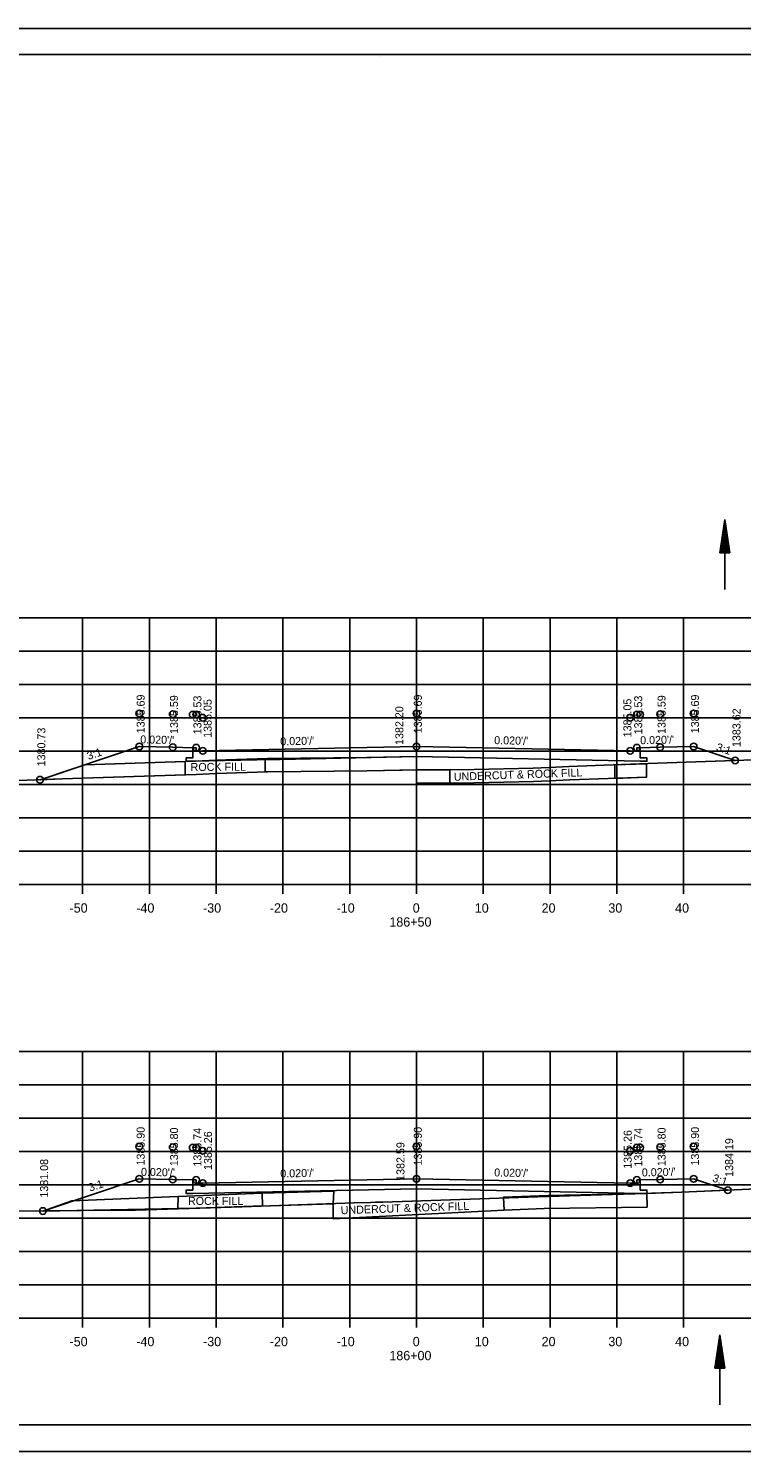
# Model space of a CAD drawing. Extents: x 1374311 to 1383814, y 384102 to 406278.
# Drawn here: x 1382582 to 1382688.7, y 399024.9 to 399238.3 of the extents above; entities that cross this region are included whole.
import ezdxf

# ---------------------------------------------------------------- set-up
doc = ezdxf.new("R2010")
doc.units = 0
for name, color, linetype in [('R_Axis', 7, 'Continuous'), ('R_Axis Annot', 7, 'Continuous'), ('R_Border', 7, 'Continuous'), ('R_Draft', 7, 'Continuous'), ('R_Exist Surface', 7, 'Continuous'), ('R_Fin Surface', 7, 'Continuous'), ('R_Grid', 7, 'Continuous'), ('R_No Plot', 7, 'Continuous'), ('R_Water', 7, 'Continuous'), ('R_Xsect Elev', 7, 'Continuous'), ('R_Xsect Slope', 7, 'Continuous')]:
    doc.layers.add(name, color=color, linetype=linetype)

msp = doc.modelspace()

# ---------------------------------------------------------------- linework, layer by layer
at = {"layer": 'R_Axis'}
for p, q in [((1382500.07, 399109.93), (1382780.07, 399109.93)), ((1382590.07, 399108.53), (1382590.07, 399109.93)), ((1382600.07, 399108.53), (1382600.07, 399109.93)), ((1382610.07, 399108.53), (1382610.07, 399109.93)), ((1382620.07, 399108.53), (1382620.07, 399109.93)), ((1382630.07, 399108.53), (1382630.07, 399109.93)), ((1382640.07, 399108.53), (1382640.07, 399109.93)), ((1382650.07, 399108.53), (1382650.07, 399109.93)), ((1382660.07, 399108.53), (1382660.07, 399109.93)), ((1382670.07, 399108.53), (1382670.07, 399109.93)), ((1382680.07, 399108.53), (1382680.07, 399109.93)), ((1382500.07, 399044.93), (1382780.07, 399044.93)), ((1382590.07, 399043.53), (1382590.07, 399044.93)), ((1382600.07, 399043.53), (1382600.07, 399044.93)), ((1382610.07, 399043.53), (1382610.07, 399044.93)), ((1382620.07, 399043.53), (1382620.07, 399044.93)), ((1382630.07, 399043.53), (1382630.07, 399044.93)), ((1382640.07, 399043.53), (1382640.07, 399044.93)), ((1382650.07, 399043.53), (1382650.07, 399044.93)), ((1382660.07, 399043.53), (1382660.07, 399044.93)), ((1382670.07, 399043.53), (1382670.07, 399044.93)), ((1382680.07, 399043.53), (1382680.07, 399044.93))]:
    msp.add_line(p, q, dxfattribs=at)
at = {"layer": 'R_Border'}
for p, q in [((1382482.07, 399234.39), (1382798.25, 399234.39)), ((1382634.59, 399234.13), (1382634.59, 399234.13)), ((1382634.59, 399234.13), (1382634.59, 399234.13)), ((1382798.25, 399028.93), (1382482.07, 399028.93))]:
    msp.add_line(p, q, dxfattribs=at)
at = {"layer": 'R_Draft'}
for p, q in [((1382685.49, 399159.68), (1382686.24, 399164.68)), ((1382685.62, 399159.68), (1382686.24, 399163.85)), ((1382686.99, 399159.68), (1382686.24, 399164.68)), ((1382686.87, 399159.68), (1382686.24, 399163.85)), ((1382685.75, 399159.68), (1382686.24, 399162.99)), ((1382685.87, 399159.68), (1382686.24, 399162.16)), ((1382686, 399159.68), (1382686.24, 399161.31)), ((1382686.74, 399159.68), (1382686.24, 399162.99)), ((1382686.62, 399159.68), (1382686.24, 399162.16)), ((1382686.49, 399159.68), (1382686.24, 399161.31)), ((1382686.99, 399159.68), (1382685.49, 399159.68)), ((1382686.13, 399159.68), (1382686.24, 399160.47)), ((1382686.36, 399159.68), (1382686.24, 399160.47)), ((1382684.76, 399037.46), (1382685.51, 399042.46)), ((1382684.89, 399037.46), (1382685.51, 399041.63)), ((1382686.26, 399037.46), (1382685.51, 399042.46)), ((1382686.14, 399037.46), (1382685.51, 399041.63)), ((1382685.02, 399037.46), (1382685.51, 399040.77)), ((1382685.14, 399037.46), (1382685.51, 399039.94)), ((1382686.01, 399037.46), (1382685.51, 399040.77)), ((1382685.89, 399037.46), (1382685.51, 399039.94)), ((1382686.26, 399037.46), (1382684.76, 399037.46)), ((1382685.27, 399037.46), (1382685.51, 399039.09)), ((1382685.4, 399037.46), (1382685.51, 399038.25)), ((1382685.76, 399037.46), (1382685.51, 399039.09)), ((1382685.63, 399037.46), (1382685.51, 399038.25))]:
    msp.add_line(p, q, dxfattribs=at)
at = {"layer": 'R_Exist Surface'}
for points in [[(1382500.07, 399122.79), (1382512.4, 399123.22), (1382517.7, 399123.39), (1382524.16, 399123.62), (1382531.17, 399123.81), (1382538.75, 399124.05), (1382541.07, 399124.14), (1382544.2, 399124.25), (1382563.78, 399124.92), (1382573.85, 399125.28), (1382586.99, 399125.78), (1382607.05, 399126.46), (1382610.07, 399126.58), (1382617.82, 399126.83), (1382632.64, 399127.01), (1382640.58, 399127.13), (1382648.69, 399127.21), (1382657.53, 399127.39), (1382659.93, 399127.5), (1382662.96, 399127.62), (1382674.78, 399128.07), (1382681.93, 399128.35), (1382694.91, 399128.78)], [(1382500.07, 399058.36), (1382500.52, 399058.38), (1382511.48, 399058.79), (1382517.18, 399058.98), (1382533.56, 399059.67), (1382535.03, 399059.72), (1382543.09, 399060.07), (1382553.2, 399060.4), (1382557.69, 399060.49), (1382575.54, 399060.92), (1382584.84, 399061.01), (1382589.8, 399061.06), (1382597.98, 399061.14), (1382601.19, 399061.23), (1382604.45, 399061.34), (1382613.98, 399061.63), (1382630.74, 399062.21), (1382633.19, 399062.29), (1382633.94, 399062.31), (1382635.04, 399062.35), (1382658.26, 399063.14), (1382667.78, 399063.42), (1382679.78, 399063.81), (1382693.3, 399064.41)]]:
    msp.add_lwpolyline(points, dxfattribs=at)
at = {"layer": 'R_Fin Surface'}
for p, q in [((1382640.07, 399129.12), (1382617.42, 399128.66)), ((1382640.07, 399129.12), (1382640.07, 399125.13)), ((1382640.07, 399127.12), (1382640.07, 399129.12)), ((1382590.41, 399127.9), (1382584.15, 399125.81)), ((1382605.45, 399128.41), (1382590.41, 399127.9)), ((1382605.45, 399128.41), (1382605.45, 399126.41)), ((1382605.45, 399126.41), (1382605.45, 399128.41)), ((1382617.42, 399128.66), (1382617.42, 399126.82)), ((1382617.42, 399128.66), (1382617.42, 399126.82)), ((1382617.82, 399126.83), (1382632.64, 399127.01)), ((1382632.64, 399127.01), (1382640.07, 399127.12)), ((1382617.42, 399126.82), (1382617.82, 399126.83)), ((1382627.71, 399063.98), (1382616.98, 399063.7)), ((1382627.61, 399062.09), (1382627.71, 399063.98)), ((1382627.61, 399062.09), (1382627.61, 399059.85))]:
    msp.add_line(p, q, dxfattribs=at)
for points in [[(1382583.68, 399125.66), (1382583.69, 399125.66), (1382598.56, 399130.62), (1382598.57, 399130.62), (1382603.56, 399130.52), (1382603.56, 399130.52), (1382606.56, 399130.46), (1382607.06, 399130.46), (1382607.06, 399130.46), (1382607.06, 399130.46), (1382607.07, 399129.96), (1382608.07, 399129.98), (1382608.07, 399129.98), (1382608.1, 399129.98), (1382640.07, 399130.62), (1382640.1, 399130.62), (1382672.07, 399129.98), (1382672.07, 399129.98), (1382673.07, 399129.96), (1382673.07, 399129.96), (1382673.08, 399130.46), (1382673.58, 399130.46), (1382673.58, 399130.46), (1382673.58, 399130.46), (1382676.58, 399130.52), (1382681.58, 399130.62), (1382681.58, 399130.62), (1382687.79, 399128.55), (1382687.8, 399128.55)], [(1382590.41, 399127.9), (1382606.98, 399128.46), (1382610, 399128.57), (1382617.78, 399128.83), (1382632.61, 399129.01), (1382640.07, 399129.12)], [(1382673.58, 399130.46), (1382673.59, 399128.93), (1382674.59, 399128.93), (1382674.58, 399128.43), (1382673.58, 399128.45), (1382640.07, 399129.12), (1382606.56, 399128.45), (1382605.56, 399128.43), (1382605.57, 399128.93), (1382606.57, 399128.93), (1382606.56, 399130.46)], [(1382640.07, 399125.13), (1382648.72, 399125.21), (1382657.6, 399125.39), (1382660.01, 399125.5), (1382663.03, 399125.62), (1382674.53, 399126.06), (1382674.52, 399128.06)], [(1382584.18, 399125.68), (1382586.99, 399125.78), (1382605.45, 399126.41)], [(1382617.42, 399126.82), (1382617.42, 399126.82)], [(1382584.1, 399061), (1382598.56, 399065.82), (1382598.56, 399065.82), (1382598.56, 399065.82), (1382603.56, 399065.72), (1382606.56, 399065.66), (1382606.56, 399065.66), (1382607.06, 399065.66), (1382607.06, 399065.66), (1382607.06, 399065.66), (1382607.07, 399065.16), (1382608.07, 399065.18), (1382608.07, 399065.18), (1382640.06, 399065.82), (1382640.07, 399065.82), (1382640.08, 399065.82), (1382672.07, 399065.18), (1382672.07, 399065.18), (1382673.07, 399065.16), (1382673.08, 399065.66), (1382673.08, 399065.66), (1382673.08, 399065.66), (1382673.58, 399065.66), (1382676.58, 399065.72), (1382676.58, 399065.72), (1382681.58, 399065.82), (1382681.58, 399065.82), (1382686.7, 399064.12), (1382686.7, 399064.12)], [(1382673.58, 399065.66), (1382673.59, 399064.14), (1382674.59, 399064.13), (1382674.58, 399063.63), (1382673.58, 399063.65), (1382640.07, 399064.32), (1382606.56, 399063.65), (1382605.56, 399063.63), (1382605.57, 399064.13), (1382606.57, 399064.14), (1382606.56, 399065.66)], [(1382616.98, 399063.7), (1382617.02, 399061.76), (1382604.33, 399061.35), (1382604.38, 399063.17), (1382588.45, 399062.54)], [(1382616.98, 399063.7), (1382604.38, 399063.17), (1382616.98, 399063.7)], [(1382588.45, 399062.54), (1382584.1, 399061), (1382607.02, 399061.42), (1382627.61, 399062.09)], [(1382627.61, 399059.85), (1382653.19, 399061.12)]]:
    msp.add_lwpolyline(points, dxfattribs=at)
for points in [[(1382640.07, 399125.13), (1382640.07, 399127.12), (1382645.08, 399127.16), (1382645.08, 399125.14)], [(1382669.78, 399127.87), (1382669.78, 399125.86), (1382674.53, 399126.06), (1382674.52, 399128.06)], [(1382653.11, 399063.04), (1382653.19, 399061.12), (1382659.18, 399061.4), (1382674.61, 399061.6), (1382674.58, 399063.64), (1382659.81, 399063.33), (1382653.12, 399063.08)]]:
    msp.add_lwpolyline(points, close=True, dxfattribs=at)
msp.add_arc((1382583.68, 399125.66), 0.5, 2.1909, 18.4349, dxfattribs=at)
at = {"layer": 'R_Grid'}
for p, q in [((1382500.07, 399149.93), (1382780.07, 399149.93)), ((1382590.07, 399109.93), (1382590.07, 399149.93)), ((1382600.07, 399109.93), (1382600.07, 399149.93)), ((1382610.07, 399109.93), (1382610.07, 399149.93)), ((1382620.07, 399109.93), (1382620.07, 399149.93)), ((1382630.07, 399109.93), (1382630.07, 399149.93)), ((1382640.07, 399109.93), (1382640.07, 399149.93)), ((1382650.07, 399109.93), (1382650.07, 399149.93)), ((1382660.07, 399109.93), (1382660.07, 399149.93)), ((1382670.07, 399109.93), (1382670.07, 399149.93)), ((1382680.07, 399109.93), (1382680.07, 399149.93)), ((1382500.07, 399144.93), (1382780.07, 399144.93)), ((1382500.07, 399139.93), (1382780.07, 399139.93)), ((1382500.07, 399134.93), (1382780.07, 399134.93)), ((1382500.07, 399129.93), (1382780.07, 399129.93)), ((1382500.07, 399124.93), (1382780.07, 399124.93)), ((1382500.07, 399119.93), (1382780.07, 399119.93)), ((1382500.07, 399114.93), (1382780.07, 399114.93)), ((1382500.07, 399109.93), (1382780.07, 399109.93)), ((1382500.07, 399084.93), (1382780.07, 399084.93)), ((1382590.07, 399044.93), (1382590.07, 399084.93)), ((1382600.07, 399044.93), (1382600.07, 399084.93)), ((1382610.07, 399044.93), (1382610.07, 399084.93)), ((1382620.07, 399044.93), (1382620.07, 399084.93)), ((1382630.07, 399044.93), (1382630.07, 399084.93)), ((1382640.07, 399044.93), (1382640.07, 399084.93)), ((1382650.07, 399044.93), (1382650.07, 399084.93)), ((1382660.07, 399044.93), (1382660.07, 399084.93)), ((1382670.07, 399044.93), (1382670.07, 399084.93)), ((1382680.07, 399044.93), (1382680.07, 399084.93)), ((1382500.07, 399079.93), (1382780.07, 399079.93)), ((1382500.07, 399074.93), (1382780.07, 399074.93)), ((1382500.07, 399069.93), (1382780.07, 399069.93)), ((1382500.07, 399064.93), (1382780.07, 399064.93)), ((1382500.07, 399059.93), (1382780.07, 399059.93)), ((1382500.07, 399054.93), (1382780.07, 399054.93)), ((1382500.07, 399049.93), (1382780.07, 399049.93)), ((1382500.07, 399044.93), (1382780.07, 399044.93))]:
    msp.add_line(p, q, dxfattribs=at)
at = {"layer": 'R_No Plot'}
for p, q in [((1382469.67, 399238.28), (1382803, 399238.28)), ((1382469.67, 399024.95), (1382803, 399024.95))]:
    msp.add_line(p, q, dxfattribs=at)
for points in [[(1382469.66, 399238.28), (1382803, 399238.28), (1382803, 399024.94), (1382469.66, 399024.94)], [(1382715.99, 399234.39), (1382715.99, 399224.51), (1382751.72, 399224.51), (1382751.72, 399221.59), (1382774.92, 399221.59), (1382774.92, 399197.25), (1382798.25, 399197.25), (1382798.25, 399028.93), (1382482.07, 399028.93), (1382482.07, 399234.39)], [(1382583.68, 399125.66), (1382586.99, 399125.78), (1382607.05, 399126.46), (1382610.07, 399126.58), (1382617.82, 399126.83), (1382632.64, 399127.01), (1382640.58, 399127.13), (1382648.69, 399127.21), (1382657.53, 399127.39), (1382659.93, 399127.5), (1382662.96, 399127.62), (1382674.78, 399128.07), (1382681.93, 399128.35), (1382687.8, 399128.55), (1382687.79, 399128.55), (1382681.58, 399130.62), (1382681.58, 399130.62), (1382676.58, 399130.52), (1382673.58, 399130.46), (1382673.58, 399130.46), (1382673.59, 399128.93), (1382674.59, 399128.93), (1382674.58, 399128.43), (1382673.58, 399128.45), (1382640.07, 399129.12), (1382606.56, 399128.45), (1382605.56, 399128.43), (1382605.57, 399128.93), (1382606.57, 399128.93), (1382606.56, 399130.46), (1382603.56, 399130.52), (1382603.56, 399130.52), (1382598.57, 399130.62), (1382598.56, 399130.62), (1382583.69, 399125.66)], [(1382584.1, 399061), (1382584.84, 399061.01), (1382589.8, 399061.06), (1382597.98, 399061.14), (1382601.19, 399061.23), (1382604.45, 399061.34), (1382613.98, 399061.63), (1382630.74, 399062.21), (1382633.19, 399062.29), (1382633.94, 399062.31), (1382635.04, 399062.35), (1382658.26, 399063.14), (1382667.78, 399063.42), (1382674.41, 399063.64), (1382673.58, 399063.65), (1382640.07, 399064.32), (1382606.56, 399063.65), (1382605.56, 399063.63), (1382605.57, 399064.13), (1382606.57, 399064.14), (1382606.56, 399065.66), (1382603.56, 399065.72), (1382598.56, 399065.82), (1382598.56, 399065.82), (1382598.56, 399065.82)], [(1382674.58, 399063.64), (1382679.78, 399063.81), (1382686.7, 399064.12), (1382686.7, 399064.12), (1382681.58, 399065.82), (1382681.58, 399065.82), (1382676.58, 399065.72), (1382673.58, 399065.66), (1382673.59, 399064.14), (1382674.59, 399064.13)], [(1382674.41, 399063.64), (1382674.58, 399063.64), (1382674.58, 399063.63)]]:
    msp.add_lwpolyline(points, close=True, dxfattribs=at)
for centre in [(1382598.56, 399135.59), (1382598.56, 399135.59), (1382603.56, 399135.49), (1382603.56, 399135.49), (1382606.56, 399135.43), (1382606.56, 399135.43), (1382607.06, 399135.43), (1382607.06, 399135.43), (1382640.07, 399135.59), (1382640.07, 399135.59), (1382673.08, 399135.43), (1382673.08, 399135.43), (1382673.58, 399135.43), (1382673.58, 399135.43), (1382676.58, 399135.49), (1382676.58, 399135.49), (1382681.58, 399135.59), (1382681.58, 399135.59), (1382608.07, 399134.95), (1382608.07, 399134.95), (1382672.07, 399134.95), (1382672.07, 399134.95), (1382598.56, 399130.62), (1382603.56, 399130.52), (1382607.06, 399130.46), (1382608.07, 399129.98), (1382640.07, 399130.62), (1382672.07, 399129.98), (1382673.08, 399130.46), (1382676.58, 399130.52), (1382681.58, 399130.62), (1382687.8, 399128.55), (1382583.68, 399125.66), (1382583.68, 399125.66), (1382598.56, 399070.66), (1382598.56, 399070.66), (1382603.56, 399070.56), (1382603.56, 399070.56), (1382606.56, 399070.5), (1382606.56, 399070.5), (1382607.06, 399070.5), (1382607.06, 399070.5), (1382608.07, 399070.02), (1382608.07, 399070.02), (1382640.07, 399070.66), (1382640.07, 399070.66), (1382672.07, 399070.02), (1382672.07, 399070.02), (1382673.08, 399070.5), (1382673.08, 399070.5), (1382673.58, 399070.5), (1382673.58, 399070.5), (1382676.58, 399070.56), (1382676.58, 399070.56), (1382681.58, 399070.66), (1382681.58, 399070.66), (1382598.56, 399065.82), (1382603.56, 399065.72), (1382607.06, 399065.66), (1382608.07, 399065.18), (1382640.07, 399065.82), (1382672.07, 399065.18), (1382673.08, 399065.66), (1382676.58, 399065.72), (1382681.58, 399065.82), (1382686.7, 399064.12), (1382584.1, 399061), (1382584.1, 399061)]:
    msp.add_circle(centre, 0.5, dxfattribs=at)
at = {"layer": 'R_Water'}
for p, q in [((1382686.24, 399154.18), (1382686.24, 399164.68)), ((1382685.51, 399031.96), (1382685.51, 399042.46))]:
    msp.add_line(p, q, dxfattribs=at)

# ---------------------------------------------------------------- texts
at = {"layer": 'R_Axis Annot'}
for s, p in [('-50', (1382588.11, 399105.73)), ('-40', (1382598.11, 399105.73)), ('-30', (1382608.11, 399105.73)), ('-20', (1382618.11, 399105.73)), ('-10', (1382628.11, 399105.73)), ('0', (1382639.51, 399105.73)), ('10', (1382648.81, 399105.73)), ('20', (1382658.81, 399105.73)), ('30', (1382668.81, 399105.73)), ('40', (1382678.81, 399105.73)), ('186+50', (1382636.01, 399103.63)), ('-50', (1382588.11, 399040.73)), ('-40', (1382598.11, 399040.73)), ('-30', (1382608.11, 399040.73)), ('-20', (1382618.11, 399040.73)), ('-10', (1382628.11, 399040.73)), ('0', (1382639.51, 399040.73)), ('10', (1382648.81, 399040.73)), ('20', (1382658.81, 399040.73)), ('30', (1382668.81, 399040.73)), ('40', (1382678.81, 399040.73)), ('186+00', (1382636.01, 399038.63))]:
    msp.add_text(s, height=1.4, dxfattribs=at).set_placement(p)
at = {"layer": 'R_Fin Surface'}
for s, rotation, p in [('ROCK FILL', 0.3163, (1382606.24, 399126.96)), ('UNDERCUT & ROCK FILL', 1.9671, (1382645.68, 399125.5)), ('UNDERCUT & ROCK FILL', 1.9671, (1382628.74, 399060.51))]:
    msp.add_text(s, height=1.2, rotation=rotation, dxfattribs=at).set_placement(p)
msp.add_text('ROCK FILL', height=1.2, dxfattribs=at).set_placement((1382605.85, 399061.91))
at = {"layer": 'R_Xsect Elev'}
for s, p in [('1385.69', (1382599.36, 399132.62)), ('1385.59', (1382604.36, 399132.52)), ('1385.53', (1382607.86, 399132.46)), ('1385.05', (1382609.39, 399131.94)), ('1385.69', (1382640.87, 399132.62)), ('1385.05', (1382672.26, 399132.01)), ('1385.53', (1382673.88, 399132.46)), ('1385.59', (1382677.38, 399132.52)), ('1385.69', (1382682.38, 399132.62)), ('1382.20', (1382638.1, 399130.87)), ('1383.62', (1382688.6, 399130.55)), ('1380.73', (1382584.48, 399127.66)), ('1385.90', (1382599.36, 399067.82)), ('1385.80', (1382604.36, 399067.72)), ('1385.74', (1382607.86, 399067.66)), ('1385.26', (1382609.44, 399067.15)), ('1385.90', (1382640.87, 399067.82)), ('1385.26', (1382672.3, 399067.33)), ('1385.74', (1382673.88, 399067.66)), ('1385.80', (1382677.38, 399067.72)), ('1385.90', (1382682.38, 399067.82)), ('1384.19', (1382687.5, 399066.12)), ('1382.59', (1382638.27, 399065.52)), ('1381.08', (1382584.9, 399063))]:
    msp.add_text(s, height=1.2, rotation=90, dxfattribs=at).set_placement(p)
at = {"layer": 'R_Xsect Slope'}
for s, rotation, p in [("0.020'/'", 358.8542, (1382598.69, 399131.11)), ("0.020'/'", 1.1458, (1382619.68, 399130.81)), ("0.020'/'", 358.8542, (1382651.7, 399130.99)), ("0.020'/'", 1.1458, (1382673.58, 399130.97)), ('3:1', 18.4349, (1382590.96, 399128.61)), ('3:1', 341.5651, (1382684.85, 399130.06)), ("0.020'/'", 358.8542, (1382598.8, 399066.28)), ("0.020'/'", 1.1458, (1382619.68, 399066.02)), ("0.020'/'", 358.8542, (1382651.7, 399066.19)), ("0.020'/'", 1.1458, (1382673.83, 399066.18)), ('3:1', 18.4349, (1382591.17, 399063.89)), ('3:1', 341.5651, (1382684.3, 399065.45))]:
    msp.add_text(s, height=1.2, rotation=rotation, dxfattribs=at).set_placement(p)

doc.saveas('drawing.dxf')
